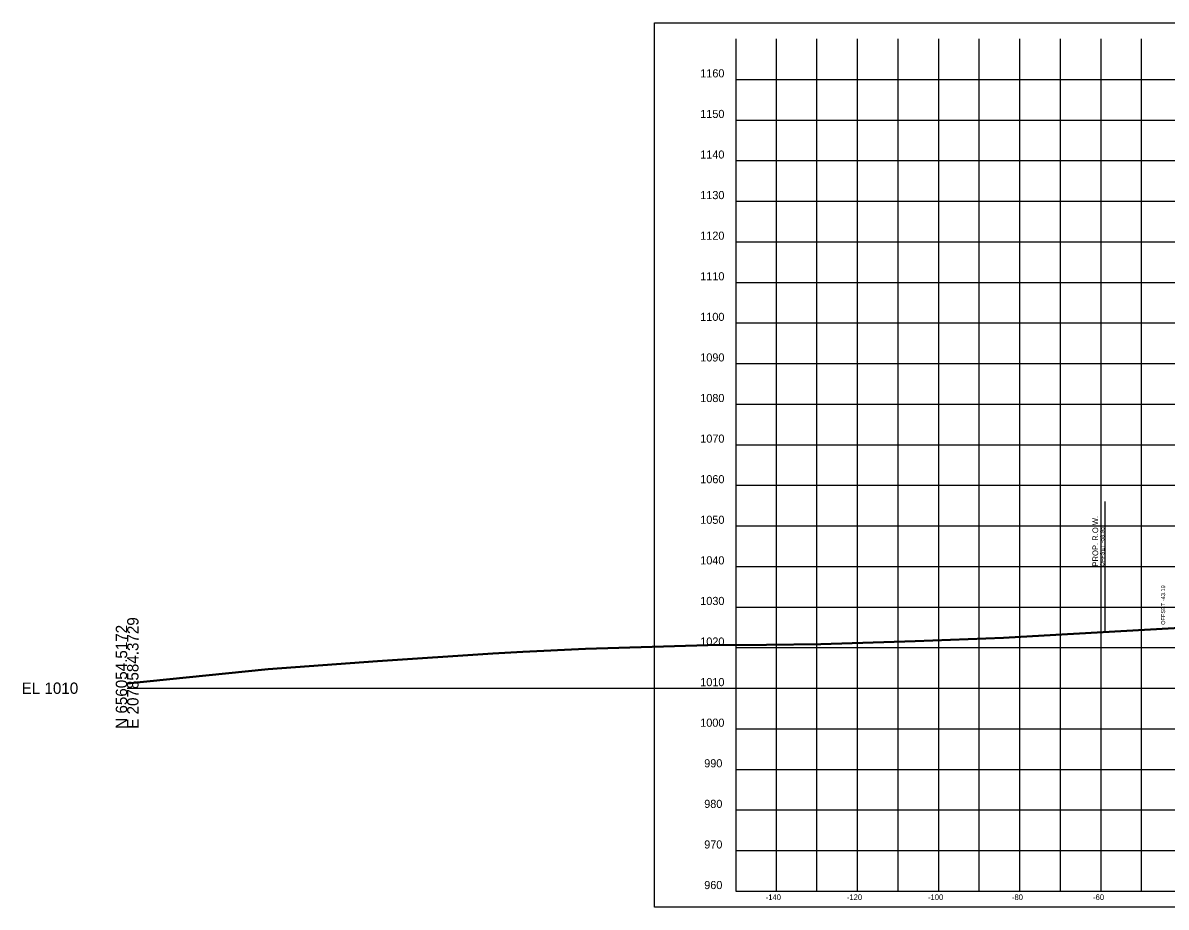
# Model space of a CAD drawing. Extents: x 1131015 to 1136271, y 133453 to 174329.
# Drawn here: x 1131014.8 to 1131296.5, y 155613.7 to 155831.6 of the extents above; entities that cross this region are included whole.
import ezdxf

# ---------------------------------------------------------------- set-up
doc = ezdxf.new("R2010")
doc.units = 0
for name, color, linetype in [('DESIGN - ROW - Right-of-Way and Easement Labels', 7, 'Continuous'), ('DESIGN - ROW - Right-of-Way Linework', 7, 'Continuous'), ('DESIGN - SHEET - Corner Text', 7, 'Continuous'), ('DESIGN - SHEET - Light Grid', 7, 'Continuous'), ('DESIGN - SHEET - Linework', 7, 'Continuous'), ('DESIGN - SHEET - Plot Shape', 7, 'Continuous'), ('DESIGN - TYPICAL - Slope Tie Text', 7, 'Continuous'), ('SURVEY - GROUND - Bottom of Topsoil Layer', 7, 'Continuous'), ('SURVEY - GROUND - Top of Ground', 7, 'Continuous')]:
    doc.layers.add(name, color=color, linetype=linetype)

msp = doc.modelspace()

# ---------------------------------------------------------------- linework, layer by layer
at = {"layer": 'DESIGN - ROW - Right-of-Way Linework'}
msp.add_line((1131281.5, 155681.64), (1131281.5, 155713.64), dxfattribs=at)
at = {"layer": 'DESIGN - SHEET - Light Grid'}
msp.add_line((1131040.46, 155667.66), (1131340.46, 155667.66), dxfattribs=at)
at = {"layer": 'DESIGN - SHEET - Linework'}
for p, q in [((1131200.46, 155617.66), (1131200.46, 155827.66)), ((1131210.46, 155617.66), (1131210.46, 155827.66)), ((1131220.46, 155617.66), (1131220.46, 155827.66)), ((1131230.46, 155617.66), (1131230.46, 155827.66)), ((1131240.46, 155617.66), (1131240.46, 155827.66)), ((1131250.46, 155617.66), (1131250.46, 155827.66)), ((1131260.46, 155617.66), (1131260.46, 155827.66)), ((1131270.46, 155617.66), (1131270.46, 155827.66)), ((1131280.46, 155617.66), (1131280.46, 155827.66)), ((1131290.46, 155617.66), (1131290.46, 155827.66)), ((1131190.46, 155817.66), (1131490.46, 155817.66)), ((1131190.46, 155807.66), (1131490.46, 155807.66)), ((1131190.46, 155797.66), (1131490.46, 155797.66)), ((1131190.46, 155787.66), (1131490.46, 155787.66)), ((1131190.46, 155777.66), (1131490.46, 155777.66)), ((1131190.46, 155767.66), (1131490.46, 155767.66)), ((1131190.46, 155757.66), (1131490.46, 155757.66)), ((1131190.46, 155747.66), (1131490.46, 155747.66)), ((1131190.46, 155737.66), (1131490.46, 155737.66)), ((1131190.46, 155727.66), (1131490.46, 155727.66)), ((1131190.46, 155717.66), (1131490.46, 155717.66)), ((1131190.46, 155707.66), (1131490.46, 155707.66)), ((1131190.46, 155697.66), (1131490.46, 155697.66)), ((1131190.46, 155687.66), (1131490.46, 155687.66)), ((1131190.46, 155677.66), (1131490.46, 155677.66)), ((1131190.46, 155667.66), (1131490.46, 155667.66)), ((1131190.46, 155657.66), (1131490.46, 155657.66)), ((1131190.46, 155647.66), (1131490.46, 155647.66)), ((1131190.46, 155637.66), (1131490.46, 155637.66)), ((1131190.46, 155627.66), (1131490.46, 155627.66))]:
    msp.add_line(p, q, dxfattribs=at)
msp.add_lwpolyline([(1131190.46, 155827.66), (1131190.46, 155617.66), (1131490.46, 155617.66), (1131490.46, 155827.66)], dxfattribs=at)
at = {"layer": 'DESIGN - SHEET - Plot Shape'}
msp.add_lwpolyline([(1131170.46, 155831.6), (1131510.46, 155831.6), (1131510.46, 155613.72), (1131170.46, 155613.72)], close=True, dxfattribs=at)
at = {"layer": 'SURVEY - GROUND - Bottom of Topsoil Layer'}
for p, q in [((1131269.35, 155680.71), (1131315.7, 155683.3)), ((1131234.66, 155679.18), (1131256.45, 155679.97)), ((1131256.45, 155679.97), (1131269.35, 155680.71)), ((1131137.98, 155676.54), (1131153.43, 155677.28)), ((1131153.43, 155677.28), (1131183.59, 155678.15)), ((1131183.59, 155678.15), (1131198.02, 155678.27)), ((1131198.02, 155678.27), (1131211.38, 155678.45)), ((1131211.38, 155678.45), (1131234.66, 155679.18)), ((1131075.18, 155672.27), (1131102.13, 155674.23)), ((1131102.13, 155674.23), (1131130.62, 155676.13)), ((1131130.62, 155676.13), (1131137.98, 155676.54)), ((1131040.46, 155668.75), (1131075.18, 155672.27))]:
    msp.add_line(p, q, dxfattribs=at)
at = {"layer": 'SURVEY - GROUND - Top of Ground'}
for p, q in [((1131269.35, 155680.96), (1131315.7, 155683.55)), ((1131234.66, 155679.43), (1131256.45, 155680.22)), ((1131256.45, 155680.22), (1131269.35, 155680.96)), ((1131130.62, 155676.38), (1131137.98, 155676.79)), ((1131137.98, 155676.79), (1131153.43, 155677.53)), ((1131153.43, 155677.53), (1131183.59, 155678.4)), ((1131183.59, 155678.4), (1131198.02, 155678.52)), ((1131198.02, 155678.52), (1131211.38, 155678.7)), ((1131211.38, 155678.7), (1131234.66, 155679.43)), ((1131075.18, 155672.52), (1131102.13, 155674.48)), ((1131102.13, 155674.48), (1131130.62, 155676.38)), ((1131040.46, 155669), (1131075.18, 155672.52))]:
    msp.add_line(p, q, dxfattribs=at)

# ---------------------------------------------------------------- texts
at = {"layer": 'DESIGN - ROW - Right-of-Way and Easement Labels'}
for s, height, p in [('PROP. R.O.W.', 1.4, (1131279.75, 155697.64)), ('OFFSET -58.95', 1, (1131281.25, 155697.64))]:
    msp.add_text(s, height=height, rotation=90, dxfattribs=at).set_placement(p)
at = {"layer": 'DESIGN - SHEET - Corner Text'}
for s, height, p in [('1160', 2, (1131181.7, 155818.16)), ('1150', 2, (1131181.7, 155808.16)), ('1140', 2, (1131181.7, 155798.16)), ('1130', 2, (1131181.7, 155788.16)), ('1120', 2, (1131181.7, 155778.16)), ('1110', 2, (1131181.7, 155768.16)), ('1100', 2, (1131181.7, 155758.16)), ('1090', 2, (1131181.7, 155748.16)), ('1080', 2, (1131181.7, 155738.16)), ('1070', 2, (1131181.7, 155728.16)), ('1060', 2, (1131181.7, 155718.16)), ('1050', 2, (1131181.7, 155708.16)), ('1040', 2, (1131181.7, 155698.16)), ('1030', 2, (1131181.7, 155688.16)), ('1020', 2, (1131181.7, 155678.16)), ('1010', 2, (1131181.7, 155668.16)), ('1000', 2, (1131181.7, 155658.16)), ('990', 2, (1131182.68, 155648.16)), ('980', 2, (1131182.68, 155638.16)), ('970', 2, (1131182.68, 155628.16)), ('960', 2, (1131182.68, 155618.16)), ('-140', 1.4, (1131197.83, 155615.46)), ('-120', 1.4, (1131217.83, 155615.46)), ('-100', 1.4, (1131237.83, 155615.46)), ('-80', 1.4, (1131258.51, 155615.46)), ('-60', 1.4, (1131278.51, 155615.46))]:
    msp.add_text(s, height=height, dxfattribs=at).set_placement(p)
at = {"layer": 'DESIGN - SHEET - Light Grid'}
for s, p in [('N 656054.5172', (1131040.46, 155657.66)), ('E 2078584.3729', (1131043.26, 155657.66))]:
    msp.add_text(s, height=2.8, rotation=90, dxfattribs=at).set_placement(p)
msp.add_text('EL 1010', height=2.8, dxfattribs=at).set_placement((1131014.46, 155666.26))
at = {"layer": 'DESIGN - TYPICAL - Slope Tie Text'}
msp.add_text('OFFSET -43.19', height=1, rotation=90, dxfattribs=at).set_placement((1131296.26, 155683.27))

doc.saveas('drawing.dxf')
